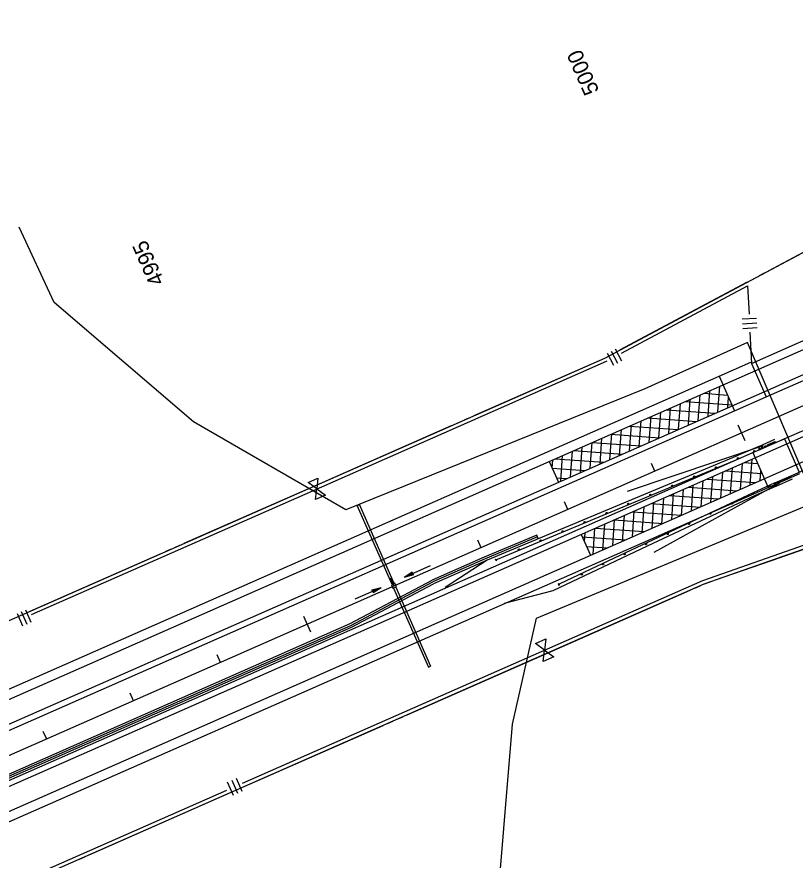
# Model space of a CAD drawing. Extents: x 192699 to 285914, y 194342 to 233219.
# Drawn here: x 244204 to 245023, y 222498 to 223386 of the extents above; entities that cross this region are included whole.
import ezdxf

# ---------------------------------------------------------------- set-up
doc = ezdxf.new("R2010")
doc.units = 0
for name, color, linetype in [('CENT LINE', 7, 'Continuous'), ('CONCRETE', 7, 'Continuous'), ('DRAINAGE', 7, 'Continuous'), ('DRAINAGE ARROWS', 7, 'Continuous'), ('Flood Plain', 7, 'Continuous'), ('GUARDRAIL', 7, 'Continuous'), ('PAVEMENT TRANSITION', 7, 'Continuous'), ('R-W - CofA', 7, 'Continuous'), ('R_Draft', 7, 'Continuous'), ('R_Proposed Guardrail', 7, 'Continuous'), ('R_Water Annot', 7, 'Continuous'), ('ROAD', 7, 'Continuous'), ('SHOULDER', 7, 'Continuous'), ('STATIONING1', 7, 'Continuous'), ('WRSF', 7, 'Continuous')]:
    doc.layers.add(name, color=color, linetype=linetype)

msp = doc.modelspace()

# ---------------------------------------------------------------- linework, layer by layer
at = {"layer": 'CENT LINE'}
msp.add_line((229622.3, 216190.67), (246993.06, 223840.02), dxfattribs=at)
at = {"layer": 'CONCRETE'}
for p, q in [((244751.33, 222839.79), (244695.96, 222816.67)), ((244752.87, 222836.1), (244751.33, 222839.79)), ((244695.96, 222816.67), (244641.05, 222792.49)), ((244699.09, 222813.68), (244642.45, 222788.74)), ((244554.84, 222746.67), (244641.05, 222792.49)), ((244556.25, 222742.91), (244642.45, 222788.74)), ((237703.56, 219729.65), (244554.84, 222746.67)), ((237705.18, 219725.99), (244556.25, 222742.91))]:
    msp.add_line(p, q, dxfattribs=at)
at = {"layer": 'DRAINAGE'}
for p, q in [((244598.79, 222787.87), (244562.12, 222871.15)), ((244601.08, 222788.88), (244564.41, 222872.16)), ((244600.4, 222784.21), (244637.08, 222700.93)), ((244602.69, 222785.22), (244639.37, 222701.94))]:
    msp.add_line(p, q, dxfattribs=at)
for points in [[(244562.12, 222871.15), (244564.41, 222872.16)], [(244637.08, 222700.93), (244639.37, 222701.94)]]:
    msp.add_lwpolyline(points, dxfattribs=at)
msp.add_lwpolyline([(244599.72, 222783.91), (244603.38, 222785.52), (244601.77, 222789.18), (244598.11, 222787.57)], close=True, dxfattribs=at)
at = {"layer": 'DRAINAGE ARROWS'}
for p, q in [((244620.08, 222800.81), (244611.54, 222795.4)), ((244621.29, 222798.07), (244611.54, 222795.4)), ((244620.18, 222800.59), (244613.07, 222796.08)), ((244621.19, 222798.3), (244613.07, 222796.08)), ((244620.28, 222800.35), (244614.64, 222796.77)), ((244621.09, 222798.53), (244614.64, 222796.77)), ((244620.39, 222800.12), (244616.16, 222797.45)), ((244620.99, 222798.76), (244616.16, 222797.45)), ((244620.49, 222799.89), (244617.71, 222798.13)), ((244620.88, 222799), (244617.71, 222798.13)), ((244620.59, 222799.66), (244619.24, 222798.8)), ((244620.78, 222799.23), (244619.24, 222798.8)), ((244621.29, 222798.07), (244620.08, 222800.81)), ((244577.67, 222782.2), (244587.44, 222784.83)), ((244578.87, 222779.46), (244577.67, 222782.2)), ((244577.77, 222781.98), (244585.91, 222784.16)), ((244577.87, 222781.74), (244584.33, 222783.47)), ((244577.97, 222781.51), (244582.8, 222782.81)), ((244578.08, 222781.28), (244581.25, 222782.13)), ((244578.18, 222781.05), (244579.72, 222781.46)), ((244578.37, 222780.61), (244579.72, 222781.46)), ((244578.47, 222780.39), (244581.25, 222782.13)), ((244578.57, 222780.15), (244582.8, 222782.81)), ((244578.67, 222779.92), (244584.33, 222783.47)), ((244578.77, 222779.68), (244585.91, 222784.16)), ((244578.87, 222779.46), (244587.44, 222784.83))]:
    msp.add_line(p, q, dxfattribs=at)
at = {"layer": 'Flood Plain'}
for points in [[(244973.23, 223042.67), (244864.91, 222993.99), (244549.97, 222866.41), (244389.6, 222959.19), (244242.76, 223084.84), (244206.05, 223164.09)], [(244698.75, 222315.5), (244725.54, 222640.87), (244750.91, 222752.36), (245029.14, 222868.34), (245044.99, 222875.39), (244973.23, 223042.67)]]:
    msp.add_lwpolyline(points, dxfattribs=at)
at = {"layer": 'GUARDRAIL'}
for p, q in [((244989.6, 222933.91), (244846.31, 222885.73)), ((245006.85, 222894.74), (244874.57, 222821.56))]:
    msp.add_line(p, q, dxfattribs=at)
at = {"layer": 'PAVEMENT TRANSITION'}
for p, q in [((244931.74, 222965.08), (244933.69, 222992.17)), ((244942.09, 222969.64), (244944.04, 222996.73)), ((244946.67, 222997.88), (244947.5, 222997.82)), ((244911.03, 222955.97), (244912.98, 222983.05)), ((244921.39, 222960.52), (244923.34, 222987.61)), ((244927.1, 222989.26), (244952.06, 222987.47)), ((244952.45, 222974.2), (244953.22, 222984.85)), ((244890.32, 222946.85), (244892.27, 222973.93)), ((244900.68, 222951.41), (244902.63, 222978.49)), ((244907.53, 222980.64), (244956.62, 222977.11)), ((244869.62, 222937.73), (244871.57, 222964.81)), ((244879.97, 222942.29), (244881.92, 222969.37)), ((244887.96, 222972.03), (244939.14, 222968.34)), ((244848.82, 222954.79), (244900, 222951.11)), ((244848.91, 222928.61), (244850.86, 222955.69)), ((244859.26, 222933.17), (244861.21, 222960.25)), ((244868.39, 222963.41), (244919.57, 222959.73)), ((244828.2, 222919.49), (244830.15, 222946.57)), ((244829.25, 222946.18), (244880.44, 222942.49)), ((244838.55, 222924.05), (244840.5, 222951.13)), ((244807.49, 222910.37), (244809.44, 222937.45)), ((244809.68, 222937.56), (244860.87, 222933.87)), ((244817.85, 222914.93), (244819.8, 222942.01)), ((244786.78, 222901.25), (244788.73, 222928.33)), ((244790.11, 222928.94), (244841.3, 222925.26)), ((244797.14, 222905.81), (244799.09, 222932.89)), ((244770.54, 222920.32), (244821.73, 222916.64)), ((244776.43, 222896.69), (244778.38, 222923.77)), ((244976.18, 222892.87), (244978.13, 222919.95)), ((244764.31, 222917.58), (244773.98, 222895.61)), ((244767.4, 222910.55), (244768.03, 222919.21)), ((244767.41, 222910.52), (244802.16, 222908.02)), ((244955.47, 222883.75), (244957.42, 222910.83)), ((244965.82, 222888.31), (244967.77, 222915.39)), ((244969.69, 222916.23), (244983.88, 222915.21)), ((244934.76, 222874.63), (244936.71, 222901.71)), ((244945.12, 222879.19), (244947.07, 222906.27)), ((244950.12, 222907.62), (244988.44, 222904.86)), ((244986.53, 222897.43), (244987.26, 222907.54)), ((244771.97, 222900.17), (244782.59, 222899.4)), ((244914.05, 222865.51), (244916, 222892.59)), ((244924.41, 222870.07), (244926.36, 222897.15)), ((244930.55, 222899), (244981.73, 222895.32)), ((244903.7, 222860.95), (244905.65, 222888.03)), ((244910.98, 222890.38), (244962.16, 222886.7)), ((244882.99, 222851.83), (244884.94, 222878.92)), ((244891.41, 222881.76), (244942.6, 222878.08)), ((244893.35, 222856.39), (244895.3, 222883.47)), ((244862.28, 222842.72), (244864.23, 222869.8)), ((244871.84, 222873.15), (244923.03, 222869.46)), ((244872.64, 222847.27), (244874.59, 222874.36)), ((244841.58, 222833.6), (244843.53, 222860.68)), ((244851.93, 222838.16), (244853.88, 222865.24)), ((244852.27, 222864.53), (244903.46, 222860.85)), ((244820.87, 222824.48), (244822.82, 222851.56)), ((244831.22, 222829.04), (244833.17, 222856.12)), ((244832.7, 222855.91), (244883.89, 222852.23)), ((244798.16, 222840.7), (244807.83, 222818.74)), ((244801.45, 222833.24), (244802.11, 222842.44)), ((244810.51, 222819.92), (244812.46, 222847)), ((244813.14, 222847.29), (244864.32, 222843.61)), ((244799.23, 222838.27), (244844.75, 222834.99)), ((244803.79, 222827.92), (244825.18, 222826.38))]:
    msp.add_line(p, q, dxfattribs=at)
at = {"layer": 'R-W - CofA'}
for p, q in [((244967.58, 223067.55), (244982.74, 223068.52)), ((244967.91, 223062.5), (244983.07, 223063.47)), ((244968.23, 223057.44), (244983.39, 223058.42)), ((244833.84, 223036.05), (244840.59, 223023.39)), ((244825.4, 223031.55), (244832.15, 223018.89)), ((244829.62, 223033.8), (244836.37, 223021.14)), ((244510.45, 222895.31), (244520.76, 222899.85)), ((244519.54, 222888.65), (244510.45, 222895.31)), ((244520.76, 222899.85), (244519.54, 222888.65)), ((244518.31, 222877.45), (244519.54, 222888.65)), ((244519.54, 222888.65), (244528.62, 222882)), ((244528.62, 222882), (244518.31, 222877.45)), ((244208.29, 222759.43), (244214.07, 222746.3)), ((244212.66, 222761.36), (244218.45, 222748.23)), ((244203.91, 222757.51), (244209.7, 222744.37)), ((244749.81, 222725.85), (244760.73, 222730.66)), ((244759.43, 222718.8), (244749.81, 222725.85)), ((244760.73, 222730.66), (244759.43, 222718.8)), ((244758.13, 222706.95), (244759.43, 222718.8)), ((244759.43, 222718.8), (244769.05, 222711.75)), ((244769.05, 222711.75), (244758.13, 222706.95)), ((244429.9, 222581.99), (244436.02, 222568.09)), ((244434.53, 222584.03), (244440.65, 222570.13)), ((244425.27, 222579.95), (244431.39, 222566.05))]:
    msp.add_line(p, q, dxfattribs=at)
for points in [[(240059.87, 220939.91), (241158.1, 221423.52), (241253.65, 221454.67), (244822.91, 223026.43), (245648.39, 223466.42)], [(244995.23, 223118.28), (245133.5, 223191.97)], [(239985.65, 220612.2), (240172.71, 220683.65), (241545.51, 221288.18), (241632.99, 221337.63), (244927.69, 222788.48), (245779.58, 223087.12), (245926.01, 223151.61)], [(244985.8, 223113.25), (244990.95, 223115.99)], [(244838.79, 223034.89), (244973.18, 223106.52)], [(244976.37, 223108.22), (244981.52, 223110.96)], [(244840.59, 223031.52), (244973.38, 223102.3)], [(244973.38, 223102.3), (244974.82, 223072.55)], [(244975.73, 223053.81), (244977.33, 223020.67)], [(244685.39, 222965.87), (244822.91, 223026.43), (244823.6, 223026.8)], [(244524.69, 222890.92), (244824.58, 223022.98), (244825.4, 223023.42)], [(244675.61, 222961.56), (244680.95, 222963.91)], [(244523.15, 222894.42), (244661.39, 222955.3)], [(244665.83, 222957.26), (244671.17, 222959.61)], [(244379.76, 222831.28), (244523.15, 222894.42)], [(244219.05, 222756.33), (244524.69, 222890.92)], [(244999.4, 222813.62), (245157.4, 222869.02)], [(244764.89, 222721.21), (244926.21, 222792.24), (245040.43, 222832.29)], [(244360.2, 222822.67), (244365.53, 222825.02)], [(244369.98, 222826.97), (244375.31, 222829.32)], [(244217.51, 222759.83), (244355.75, 222820.71)], [(244938.62, 222792.31), (244999.4, 222813.61)], [(244917.59, 222784.02), (244923.23, 222786.51)], [(244927.95, 222788.56), (244933.77, 222790.61)], [(244766.52, 222717.5), (244912.88, 222781.95)], [(244441.3, 222578.71), (244764.89, 222721.21)], [(244614.7, 222650.65), (244766.52, 222717.5)], [(244593.99, 222641.53), (244599.64, 222644.02)], [(244604.35, 222646.09), (244609.99, 222648.57)], [(244442.93, 222575.01), (244589.29, 222639.46)], [(244106.49, 222431.27), (244424.62, 222571.37)], [(244279.89, 222503.21), (244426.25, 222567.66)], [(244269.54, 222498.65), (244275.19, 222501.14)]]:
    msp.add_lwpolyline(points, dxfattribs=at)
at = {"layer": 'R_Draft'}
for p, q in [((245001.98, 222894.82), (245019.1, 222902.48)), ((245001.98, 222894.82), (244979.16, 222884.62)), ((245003.41, 222891.63), (245020.53, 222899.29)), ((244979.16, 222884.62), (244820.86, 222809.96)), ((245003.41, 222891.63), (244980.59, 222881.42)), ((244980.66, 222881.45), (244867.57, 222828.12)), ((244867.57, 222828.12), (244768.07, 222781.2)), ((244820.86, 222809.96), (244775.62, 222788.63)), ((244773.64, 222788.8), (244775.63, 222788.63)), ((244773.64, 222788.8), (244774.49, 222786.99)), ((244774.49, 222786.99), (244775.63, 222788.63)), ((244768.07, 222781.2), (244716.88, 222767.83))]:
    msp.add_line(p, q, dxfattribs=at)
for centre in [(245017.98, 222901.16), (245002.29, 222894.14), (245005.14, 222895.42), (245008, 222896.69), (245010.85, 222897.97), (245012.27, 222898.61), (245013.7, 222899.24), (245015.13, 222899.88), (245016.55, 222900.52), (244979.45, 222883.92), (244996.58, 222891.59), (244956.84, 222873.26), (244934.23, 222862.6), (244911.62, 222851.93), (244889, 222841.27), (244866.39, 222830.61), (244843.78, 222819.95), (244821.14, 222809.26), (244798.54, 222798.61)]:
    msp.add_circle(centre, 0.75, dxfattribs=at)
at = {"layer": 'R_Proposed Guardrail'}
for p, q in [((244985.01, 222933.36), (245002.17, 222940.92)), ((244986.42, 222930.16), (245003.58, 222937.72)), ((244985.01, 222933.36), (244962.13, 222923.29)), ((244986.42, 222930.16), (244963.54, 222920.08)), ((244963.54, 222920.08), (244755.83, 222833.53)), ((244962.2, 222923.31), (244846.79, 222875.23)), ((244846.79, 222875.23), (244699.09, 222813.68)), ((244755.83, 222833.53), (244709.67, 222814.3)), ((244699.09, 222813.68), (244654.83, 222784.68)), ((244707.68, 222814.55), (244709.67, 222814.3)), ((244708.45, 222812.71), (244707.68, 222814.55)), ((244708.45, 222812.71), (244709.67, 222814.3))]:
    msp.add_line(p, q, dxfattribs=at)
for centre in [(244998.99, 222936.51), (245000.42, 222937.14), (245001.85, 222937.77), (244980.4, 222928.33), (244986.12, 222930.85), (244988.98, 222932.11), (244991.84, 222933.36), (244994.7, 222934.62), (244996.13, 222935.25), (244997.56, 222935.88), (244963.22, 222920.76), (244940.15, 222911.15), (244917.07, 222901.53), (244893.99, 222891.92), (244870.92, 222882.3), (244847.84, 222872.68), (244824.76, 222863.07), (244801.65, 222853.45), (244778.59, 222843.84), (244755.51, 222834.21), (244732.43, 222824.59)]:
    msp.add_circle(centre, 0.75, dxfattribs=at)
at = {"layer": 'R_Water Annot'}
for p, q in [((244638.98, 222807.52), (244611.54, 222795.4)), ((244620.08, 222800.81), (244611.54, 222795.4)), ((244621.29, 222798.07), (244611.54, 222795.4)), ((244620.18, 222800.59), (244613.07, 222796.08)), ((244621.19, 222798.3), (244613.07, 222796.08)), ((244620.28, 222800.35), (244614.64, 222796.77)), ((244621.09, 222798.53), (244614.64, 222796.77)), ((244620.39, 222800.12), (244616.16, 222797.45)), ((244620.99, 222798.76), (244616.16, 222797.45)), ((244620.49, 222799.89), (244617.71, 222798.13)), ((244620.88, 222799), (244617.71, 222798.13)), ((244620.59, 222799.66), (244619.24, 222798.8)), ((244620.78, 222799.23), (244619.24, 222798.8)), ((244621.29, 222798.07), (244620.08, 222800.81)), ((244559.94, 222772.83), (244587.44, 222784.83)), ((244577.67, 222782.2), (244587.44, 222784.83)), ((244578.87, 222779.46), (244577.67, 222782.2)), ((244577.77, 222781.98), (244585.91, 222784.16)), ((244577.87, 222781.74), (244584.33, 222783.47)), ((244577.97, 222781.51), (244582.8, 222782.81)), ((244578.08, 222781.28), (244581.25, 222782.13)), ((244578.18, 222781.05), (244579.72, 222781.46)), ((244578.37, 222780.61), (244579.72, 222781.46)), ((244578.47, 222780.39), (244581.25, 222782.13)), ((244578.57, 222780.15), (244582.8, 222782.81)), ((244578.67, 222779.92), (244584.33, 222783.47)), ((244578.77, 222779.68), (244585.91, 222784.16)), ((244578.87, 222779.46), (244587.44, 222784.83))]:
    msp.add_line(p, q, dxfattribs=at)
at = {"layer": 'ROAD'}
for p, q in [((239472.31, 220587.2), (246971.3, 223889.44)), ((229610.21, 216218.12), (246980.97, 223867.48)), ((229634.39, 216163.21), (247005.15, 223812.57)), ((239989.47, 220696.93), (247014.82, 223790.6)), ((244977.33, 223020.67), (245054.57, 223054.68)), ((244943.32, 223007.33), (244976.72, 223022.04)), ((244992.84, 222985.43), (245070.08, 223019.45)), ((244943.32, 223007.33), (244959.44, 222970.72)), ((244959.44, 222970.72), (244992.84, 222985.43)), ((245003.58, 222937.72), (245080.83, 222971.73)), ((244978.78, 222926.79), (245012.19, 222941.5)), ((245019.1, 222902.48), (245096.34, 222936.49)), ((244978.78, 222926.79), (244994.9, 222890.19)), ((244994.9, 222890.19), (245028.31, 222904.9))]:
    msp.add_line(p, q, dxfattribs=at)
for points in [[(244977.33, 223020.67), (244992.84, 222985.43)], [(245012.19, 222941.5), (245027.7, 222906.27)]]:
    msp.add_lwpolyline(points, dxfattribs=at)
at = {"layer": 'SHOULDER'}
for p, q in [((239355.61, 220546.74), (244943.32, 223007.33)), ((237742.01, 219792.47), (244959.44, 222970.72)), ((237739.39, 219738.87), (244978.78, 222926.79)), ((239901.94, 220647.46), (244994.9, 222890.19))]:
    msp.add_line(p, q, dxfattribs=at)
at = {"layer": 'STATIONING1'}
for points in [[(244963.2, 222955.99), (244970.45, 222939.52)], [(244871.68, 222915.69), (244875.3, 222907.45)], [(244780.16, 222875.39), (244783.78, 222867.15)], [(244688.64, 222835.08), (244692.26, 222826.85)], [(244597.12, 222794.78), (244600.74, 222786.55)], [(244505.6, 222754.48), (244512.85, 222738.01)], [(244414.08, 222714.18), (244417.71, 222705.94)], [(244322.56, 222673.88), (244326.19, 222665.64)], [(244231.04, 222633.58), (244234.67, 222625.34)]]:
    msp.add_lwpolyline(points, dxfattribs=at)
at = {"layer": 'WRSF'}
for p, q in [((244752.1, 222837.94), (244696.73, 222814.83)), ((244696.77, 222814.84), (244641.75, 222790.62)), ((244555.55, 222744.79), (244641.75, 222790.62)), ((237704.37, 219727.82), (244555.55, 222744.79))]:
    msp.add_line(p, q, dxfattribs=at)

# ---------------------------------------------------------------- texts
at = {"layer": 'STATIONING1'}
for s, p in [('5000', (244817.28, 223307.8)), ('4995', (244359.43, 223106.88))]:
    msp.add_text(s, height=16.5, rotation=113.76668, dxfattribs=at).set_placement(p)

doc.saveas('drawing.dxf')
